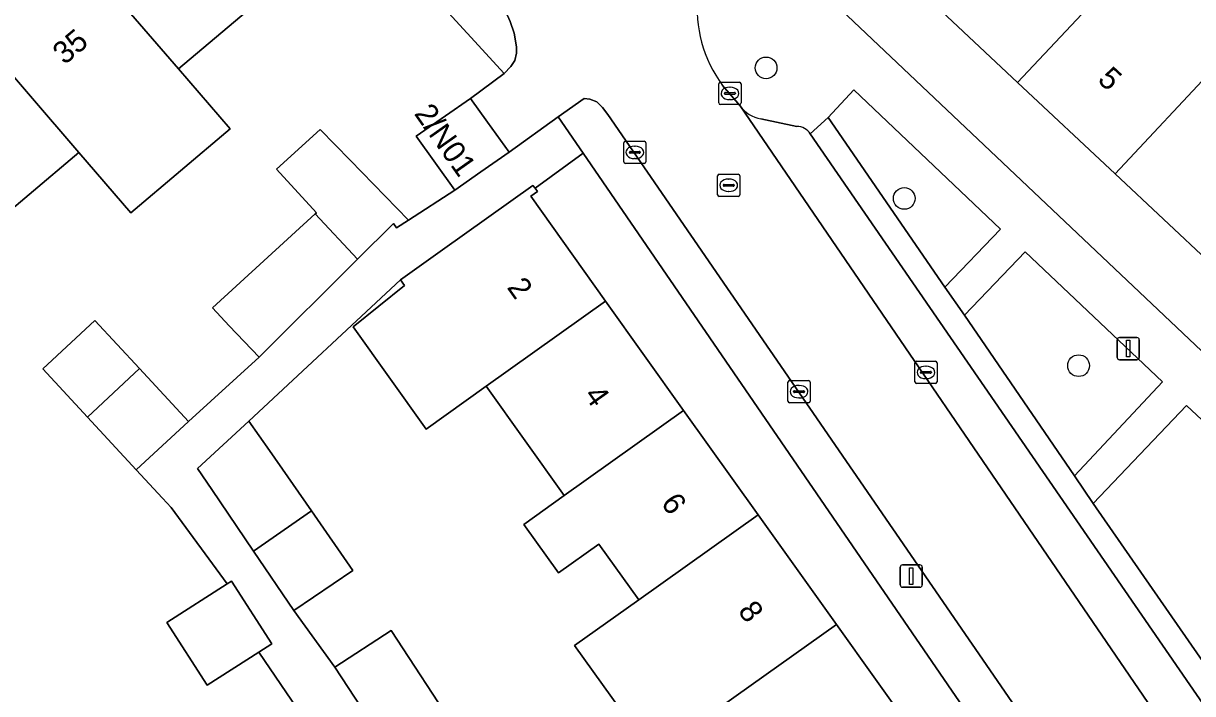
# Model space of a CAD drawing. Extents: x 157445 to 158888, y 383061 to 384688.
# Drawn here: x 157959.2 to 158011.8, y 383586 to 383616.1 of the extents above; entities that cross this region are included whole.
import ezdxf

# ---------------------------------------------------------------- set-up
doc = ezdxf.new("R2010")
doc.units = 0
for name, color, linetype in [('IMGEO_Boom', 7, 'Continuous'), ('IMGEO_Erf', 7, 'Continuous'), ('IMGEO_Groenvoorziening', 7, 'Continuous'), ('IMGEO_Kolk', 7, 'Continuous'), ('IMGEO_Lichtmast', 7, 'Continuous'), ('IMGEO_Muur', 7, 'Continuous'), ('IMGEO_Pand', 7, 'Continuous'), ('IMGEO_Pand_nummerreeks', 7, 'Continuous'), ('IMGEO_Parkeervlak_open', 7, 'Continuous'), ('IMGEO_Rijbaan_lokaal_open', 7, 'Continuous'), ('IMGEO_Rioolput', 7, 'Continuous'), ('IMGEO_Voetpad_open', 7, 'Continuous')]:
    doc.layers.add(name, color=color, linetype=linetype)

msp = doc.modelspace()

# ---------------------------------------------------------------- linework, layer by layer
at = {"layer": 'IMGEO_Boom'}
for centre in [(157992.593, 383614.142), (157998.808, 383608.267), (158006.647, 383600.74)]:
    msp.add_circle(centre, 0.489, dxfattribs=at)
at = {"layer": 'IMGEO_Erf'}
for points in [[(158012.637, 383605.295), (158008.285, 383609.377), (158003.904, 383613.486), (158000, 383617.148), (157999.422, 383617.69), (157995.185, 383621.664), (157994.927, 383621.39), (157994.701, 383621.602), (157992.898, 383619.685), (158020.837, 383593.194), (158021.258, 383592.581), (158025.775, 383596.754), (158023.381, 383599.025), (158021.249, 383596.743), (158021.08, 383596.901), (158021.317, 383597.154), (158016.983, 383601.219)], [(157984.37, 383610.304), (157982.202, 383608.723), (157982.308, 383608.574), (157982.012, 383608.363), (157985.379, 383603.642), (157988.884, 383598.729), (157992.235, 383594.032), (157995.759, 383589.09), (157999.269, 383584.17), (158000, 383583.145), (158002.778, 383579.25), (158003.078, 383579.464), (158003.217, 383579.268), (158004.864, 383580.397)]]:
    msp.add_lwpolyline(points, close=True, dxfattribs=at)
for points in [[(157973.959, 383581.691), (157969.791, 383587.846), (157967.464, 383586.355), (157965.65, 383589.187), (157968.363, 383590.925), (157965.841, 383594.354), (157965.447, 383594.78), (157964.269, 383596.054), (157962.08, 383598.421), (157960.064, 383600.603), (157962.416, 383602.778), (157964.417, 383600.614), (157966.621, 383598.228), (157969.802, 383601.116), (157968.451, 383602.527), (157967.704, 383603.341), (157972.314, 383607.569), (157972.376, 383607.626), (157970.584, 383609.579), (157972.537, 383611.37), (157973.887, 383609.984), (157976.511, 383607.29), (157978.591, 383608.642), (157976.865, 383611.066), (157977.253, 383611.337), (157978.177, 383611.981), (157979.308, 383612.769), (157980.818, 383613.893), (157974.166, 383621.166)], [(157970.638, 383617.881), (157966.164, 383614.107), (157968.5, 383611.394), (157964.026, 383607.621), (157961.69, 383610.333), (157957.207, 383606.551)], [(157987.254, 383583.565), (157983.985, 383588.146), (157986.864, 383590.2), (157985.074, 383592.71), (157983.253, 383591.41), (157981.693, 383593.598), (157983.514, 383594.897), (157980.009, 383599.81), (157977.311, 383597.884), (157974.03, 383602.484), (157976.33, 383604.346), (157976.147, 383604.603), (157969.33, 383598.247), (157970.256, 383596.919), (157972.149, 383594.203), (157974.014, 383591.525), (157971.355, 383589.726), (157973.205, 383587.164), (157975.733, 383588.818), (157978.659, 383584.345)]]:
    msp.add_lwpolyline(points, dxfattribs=at)
at = {"layer": 'IMGEO_Groenvoorziening'}
for points in [[(158000.633, 383604.28), (158003.14, 383606.89), (157996.541, 383613.154), (157995.391, 383611.909)], [(158006.467, 383595.787), (158010.412, 383600.013), (158004.239, 383605.869), (158001.512, 383603.009)], [(158019.5, 383591.242), (158018.158, 383592.72), (158011.504, 383598.954), (158007.299, 383594.53), (158012.844, 383586.536)]]:
    msp.add_lwpolyline(points, close=True, dxfattribs=at)
at = {"layer": 'IMGEO_Kolk'}
for p, q in [((157990.543, 383613.495), (157991.395, 383613.495)), ((157990.468, 383612.569), (157990.468, 383613.421)), ((157990.727, 383612.989), (157990.727, 383613.001)), ((157990.77, 383613.038), (157991.168, 383613.038)), ((157990.956, 383613.275), (157990.981, 383613.275)), ((157991.211, 383613.001), (157991.211, 383612.989)), ((157991.469, 383613.421), (157991.469, 383612.569)), ((157991.395, 383612.495), (157990.543, 383612.495)), ((157991.165, 383612.952), (157990.767, 383612.952)), ((157990.979, 383612.715), (157990.954, 383612.715)), ((157986.191, 383609.914), (157986.191, 383610.766)), ((157986.266, 383610.84), (157987.118, 383610.84)), ((157986.45, 383610.334), (157986.45, 383610.346)), ((157986.493, 383610.383), (157986.891, 383610.383)), ((157986.679, 383610.62), (157986.704, 383610.62)), ((157986.934, 383610.346), (157986.934, 383610.334)), ((157987.192, 383610.766), (157987.192, 383609.914)), ((157987.118, 383609.84), (157986.266, 383609.84)), ((157986.888, 383610.297), (157986.49, 383610.297)), ((157986.702, 383610.06), (157986.677, 383610.06)), ((157999.282, 383600.012), (157999.282, 383600.864)), ((157999.357, 383600.938), (158000.209, 383600.938)), ((158000.283, 383600.864), (158000.283, 383600.012)), ((157999.541, 383600.432), (157999.541, 383600.444)), ((157999.979, 383600.395), (157999.581, 383600.395)), ((157999.584, 383600.481), (157999.982, 383600.481)), ((157999.77, 383600.718), (157999.795, 383600.718)), ((158000.025, 383600.444), (158000.025, 383600.432)), ((157993.574, 383599.144), (157993.574, 383599.996)), ((157993.649, 383600.07), (157994.501, 383600.07)), ((157994.062, 383599.85), (157994.087, 383599.85)), ((157994.575, 383599.996), (157994.575, 383599.144)), ((158000.209, 383599.938), (157999.357, 383599.938)), ((157999.793, 383600.158), (157999.768, 383600.158)), ((157993.833, 383599.564), (157993.833, 383599.576)), ((157994.271, 383599.527), (157993.873, 383599.527)), ((157993.876, 383599.613), (157994.274, 383599.613)), ((157994.085, 383599.29), (157994.06, 383599.29)), ((157994.317, 383599.576), (157994.317, 383599.564)), ((157994.501, 383599.07), (157993.649, 383599.07))]:
    msp.add_line(p, q, dxfattribs=at)
for points in [[(157990.543, 383613.495), (157991.395, 383613.495)], [(157990.468, 383612.569), (157990.468, 383613.421)], [(157991.469, 383613.421), (157991.469, 383612.569)], [(157991.395, 383612.495), (157990.543, 383612.495)], [(157986.191, 383609.914), (157986.191, 383610.766)], [(157986.266, 383610.84), (157987.118, 383610.84)], [(157987.192, 383610.766), (157987.192, 383609.914)], [(157987.118, 383609.84), (157986.266, 383609.84)], [(157999.282, 383600.012), (157999.282, 383600.864)], [(157999.357, 383600.938), (158000.209, 383600.938)], [(158000.283, 383600.864), (158000.283, 383600.012)], [(157993.574, 383599.144), (157993.574, 383599.996)], [(157993.649, 383600.07), (157994.501, 383600.07)], [(157994.575, 383599.996), (157994.575, 383599.144)], [(158000.209, 383599.938), (157999.357, 383599.938)], [(157994.501, 383599.07), (157993.649, 383599.07)]]:
    msp.add_lwpolyline(points, dxfattribs=at)
for centre, radius, start, end in [((157990.545, 383613.419), 0.0765, 91.552, 178.448), ((157990.545, 383613.419), 0.0765, 91.552, 178.448), ((157991.393, 383613.419), 0.0765, 1.552, 88.448), ((157991.393, 383613.419), 0.0765, 1.552, 88.448), ((157990.767, 383612.998), 0.0403, 85.8775, 175.7526), ((157990.764, 383612.988), 0.0366, 178.938, 274.7102), ((157991.168, 383612.995), 0.043, 264.8664, 352.4533), ((157991.172, 383613), 0.0386, 1.7309, 96.639), ((157990.545, 383612.571), 0.0765, 181.552, 268.448), ((157990.545, 383612.571), 0.0765, 181.552, 268.448), ((157991.393, 383612.571), 0.0765, 271.552, 358.448), ((157991.393, 383612.571), 0.0765, 271.552, 358.448), ((157986.268, 383610.764), 0.0765, 91.552, 178.448), ((157986.268, 383610.764), 0.0765, 91.552, 178.448), ((157986.49, 383610.343), 0.0403, 85.8775, 175.7526), ((157986.487, 383610.333), 0.0366, 178.938, 274.7102), ((157986.891, 383610.34), 0.043, 264.8664, 352.4533), ((157986.895, 383610.345), 0.0386, 1.7309, 96.639), ((157987.116, 383610.764), 0.0765, 1.552, 88.448), ((157987.116, 383610.764), 0.0765, 1.552, 88.448), ((157986.268, 383609.916), 0.0765, 181.552, 268.448), ((157986.268, 383609.916), 0.0765, 181.552, 268.448), ((157987.116, 383609.916), 0.0765, 271.552, 358.448), ((157987.116, 383609.916), 0.0765, 271.552, 358.448), ((157999.359, 383600.862), 0.0765, 91.552, 178.448), ((157999.359, 383600.862), 0.0765, 91.552, 178.448), ((158000.207, 383600.862), 0.0765, 1.552, 88.448), ((158000.207, 383600.862), 0.0765, 1.552, 88.448), ((157999.581, 383600.441), 0.0403, 85.8775, 175.7526), ((157999.578, 383600.431), 0.0366, 178.938, 274.7102), ((157999.982, 383600.438), 0.043, 264.8664, 352.4533), ((157999.986, 383600.443), 0.0386, 1.7309, 96.639), ((157993.651, 383599.994), 0.0765, 91.552, 178.448), ((157993.651, 383599.994), 0.0765, 91.552, 178.448), ((157994.499, 383599.994), 0.0765, 1.552, 88.448), ((157994.499, 383599.994), 0.0765, 1.552, 88.448), ((157999.359, 383600.014), 0.0765, 181.552, 268.448), ((157999.359, 383600.014), 0.0765, 181.552, 268.448), ((158000.207, 383600.014), 0.0765, 271.552, 358.448), ((158000.207, 383600.014), 0.0765, 271.552, 358.448), ((157993.873, 383599.573), 0.0403, 85.8775, 175.7526), ((157993.87, 383599.563), 0.0366, 178.938, 274.7102), ((157994.274, 383599.57), 0.043, 264.8664, 352.4533), ((157994.278, 383599.575), 0.0386, 1.7309, 96.639), ((157993.651, 383599.146), 0.0765, 181.552, 268.448), ((157993.651, 383599.146), 0.0765, 181.552, 268.448), ((157994.499, 383599.146), 0.0765, 271.552, 358.448), ((157994.499, 383599.146), 0.0765, 271.552, 358.448)]:
    msp.add_arc(centre, radius, start, end, dxfattribs=at)
for centre, major_axis, ratio, start_param, end_param in [((157990.955, 383612.995), (-0.387, 0.002), 0.722429, 4.712389, 7.853982), ((157990.98, 383612.995), (-0.39, 0.002), 0.717154, 1.570796, 4.712389), ((157986.678, 383610.34), (-0.387, 0.002), 0.722429, 4.712389, 7.853982), ((157986.703, 383610.34), (-0.39, 0.002), 0.717154, 1.570796, 4.712389), ((157999.769, 383600.438), (-0.387, 0.002), 0.722429, 4.712389, 7.853982), ((157999.794, 383600.438), (-0.39, 0.002), 0.717154, 1.570796, 4.712389), ((157994.061, 383599.57), (-0.387, 0.002), 0.722429, 4.712389, 7.853982), ((157994.086, 383599.57), (-0.39, 0.002), 0.717154, 1.570796, 4.712389)]:
    msp.add_ellipse(centre, major_axis=major_axis, ratio=ratio, start_param=start_param, end_param=end_param, dxfattribs=at)
at = {"layer": 'IMGEO_Lichtmast'}
for p, q in [((158008.481, 383602.006), (158009.271, 383602.006)), ((158009.271, 383602.006), (158008.481, 383602.006)), ((158008.381, 383601.106), (158008.381, 383601.906)), ((158008.381, 383601.906), (158008.381, 383601.106)), ((158009.371, 383601.906), (158009.371, 383601.106)), ((158009.371, 383601.106), (158009.371, 383601.906)), ((158009.271, 383601.006), (158008.481, 383601.006)), ((158008.481, 383601.006), (158009.271, 383601.006)), ((157998.624, 383590.87), (157998.624, 383591.67)), ((157998.624, 383591.67), (157998.624, 383590.87)), ((157998.724, 383591.77), (157999.514, 383591.77)), ((157999.514, 383591.77), (157998.724, 383591.77)), ((157999.614, 383591.67), (157999.614, 383590.87)), ((157999.614, 383590.87), (157999.614, 383591.67)), ((157999.514, 383590.77), (157998.724, 383590.77)), ((157998.724, 383590.77), (157999.514, 383590.77))]:
    msp.add_line(p, q, dxfattribs=at)
for points in [[(158008.801, 383601.881), (158008.951, 383601.881), (158008.951, 383601.131), (158008.801, 383601.131), (158008.801, 383601.881)], [(157999.044, 383591.645), (157999.194, 383591.645), (157999.194, 383590.895), (157999.044, 383590.895), (157999.044, 383591.645)]]:
    msp.add_lwpolyline(points, dxfattribs=at)
for centre, start, end in [((158008.481, 383601.906), 90, 180), ((158008.481, 383601.906), 90, 180), ((158009.271, 383601.906), 0, 90), ((158009.271, 383601.906), 360, 90), ((158008.481, 383601.106), 180, 270), ((158008.481, 383601.106), 180, 270), ((158009.271, 383601.106), 270, 0), ((158009.271, 383601.106), 270, 0), ((157998.724, 383591.67), 90, 180), ((157998.724, 383591.67), 90, 180), ((157999.514, 383591.67), 0, 90), ((157999.514, 383591.67), 360, 90), ((157998.724, 383590.87), 180, 270), ((157998.724, 383590.87), 180, 270), ((157999.514, 383590.87), 270, 0), ((157999.514, 383590.87), 270, 0)]:
    msp.add_arc(centre, 0.1, start, end, dxfattribs=at)
at = {"layer": 'IMGEO_Muur'}
for points in [[(157980.818, 383613.893), (157974.166, 383621.166)], [(157980.818, 383613.893), (157979.308, 383612.769)]]:
    msp.add_lwpolyline(points, dxfattribs=at)
at = {"layer": 'IMGEO_Pand'}
for points in [[(157961.8, 383619.174), (157966.164, 383614.107), (157970.638, 383617.881), (157970.851, 383617.629), (157971.174, 383617.901), (157970.967, 383618.146), (157974.088, 383620.653), (157969.716, 383625.835), (157966.658, 383623.256), (157966.432, 383623.523), (157966.097, 383623.24), (157966.314, 383622.982), (157966.177, 383622.867), (157965.33, 383623.828), (157962.781, 383621.643), (157963.598, 383620.69), (157961.984, 383619.329)], [(157999.422, 383617.69), (158000, 383617.148), (158003.904, 383613.486), (158008.48, 383618.374), (158003.991, 383622.571), (158000, 383618.308)], [(158012.868, 383614.271), (158014.853, 383616.391), (158010.465, 383620.494), (158008.48, 383618.374), (158003.904, 383613.486), (158008.285, 383609.377)], [(157961.69, 383610.333), (157964.026, 383607.621), (157968.5, 383611.394), (157966.164, 383614.107), (157961.8, 383619.174), (157957.325, 383615.4)], [(157961.69, 383610.333), (157957.325, 383615.4), (157952.842, 383611.618), (157957.207, 383606.551)], [(158017.226, 383610.197), (158012.868, 383614.271), (158008.285, 383609.377), (158012.637, 383605.295)], [(157980.071, 383611.698), (157979.308, 383612.769), (157978.177, 383611.981), (157977.253, 383611.337), (157976.865, 383611.066), (157978.591, 383608.642), (157979.768, 383609.462), (157981.034, 383610.345)], [(157973.887, 383609.984), (157972.537, 383611.37), (157970.584, 383609.579), (157972.376, 383607.626), (157972.314, 383607.569), (157974.227, 383605.539), (157975.834, 383607.145), (157975.971, 383606.939), (157976.511, 383607.29)], [(157982.012, 383608.363), (157982.308, 383608.574), (157982.202, 383608.723), (157982.107, 383608.855), (157978.037, 383605.952), (157976.147, 383604.603), (157976.33, 383604.346), (157974.03, 383602.484), (157977.311, 383597.884), (157980.009, 383599.81), (157985.379, 383603.642)], [(157974.227, 383605.539), (157972.314, 383607.569), (157967.704, 383603.341), (157968.451, 383602.527), (157969.802, 383601.116)], [(157985.379, 383603.642), (157980.009, 383599.81), (157983.514, 383594.897), (157988.884, 383598.729)], [(157964.417, 383600.614), (157962.416, 383602.778), (157960.064, 383600.603), (157962.08, 383598.421)], [(157964.417, 383600.614), (157962.08, 383598.421), (157964.269, 383596.054), (157966.621, 383598.228)], [(157970.256, 383596.919), (157969.33, 383598.247), (157967.028, 383596.119), (157967.671, 383595.169), (157969.546, 383592.398), (157972.149, 383594.203)], [(157988.884, 383598.729), (157983.514, 383594.897), (157981.693, 383593.598), (157983.253, 383591.41), (157985.074, 383592.71), (157986.864, 383590.2), (157992.235, 383594.032)], [(157972.149, 383594.203), (157969.546, 383592.398), (157971.355, 383589.726), (157974.014, 383591.525)], [(157992.235, 383594.032), (157986.864, 383590.2), (157983.985, 383588.146), (157987.254, 383583.565), (157987.51, 383583.205), (157987.563, 383583.132), (157987.953, 383583.425), (157990.579, 383585.394), (157995.759, 383589.09)], [(157968.55, 383591.045), (157968.363, 383590.925), (157965.65, 383589.187), (157967.464, 383586.355), (157969.791, 383587.846), (157970.365, 383588.214)], [(157975.733, 383588.818), (157973.205, 383587.164), (157975.913, 383583.025), (157976.173, 383582.626), (157978.526, 383584.25), (157978.659, 383584.345)], [(157999.269, 383584.17), (157995.759, 383589.09), (157990.579, 383585.394), (157987.953, 383583.425), (157991.418, 383578.569), (157993.898, 383580.339)]]:
    msp.add_lwpolyline(points, close=True, dxfattribs=at)
at = {"layer": 'IMGEO_Parkeervlak_open'}
for points in [[(157991.423, 383612.433), (158009.76, 383585.576), (158012.476, 383581.656), (158022.425, 383567.177)], [(157993.978, 383611.504), (157992.357, 383611.848)], [(158022.408, 383570.749), (157994.579, 383611.17)]]:
    msp.add_lwpolyline(points, dxfattribs=at)
for centre, radius, start, end in [((157992.625, 383613.314), 1.491, 216.2474, 259.6316), ((157994, 383610.836), 0.669, 30.0001, 91.8745)]:
    msp.add_arc(centre, radius, start, end, dxfattribs=at)
at = {"layer": 'IMGEO_Rijbaan_lokaal_open'}
for points in [[(157971.586, 383627.161), (157979.269, 383618.86), (157979.626, 383618.411), (157980.7, 383617.094), (157981.081, 383616.228), (157981.263, 383615.7), (157981.367, 383615.093), (157981.365, 383614.806), (157981.29, 383614.468), (157981.11, 383614.2), (157980.818, 383613.893), (157979.308, 383612.769), (157980.071, 383611.698), (157981.034, 383610.345), (157983.243, 383611.945), (157984.406, 383612.761), (157984.665, 383612.728), (157984.975, 383612.607), (157985.24, 383612.353), (157985.477, 383612.045), (158005.59, 383582.773), (158009.76, 383585.576), (157991.423, 383612.433)], [(157991.423, 383612.433), (157990.639, 383613.346)]]:
    msp.add_lwpolyline(points, dxfattribs=at)
msp.add_arc((157995.406, 383616.857), 5.92, 133.3577, 216.3777, dxfattribs=at)
at = {"layer": 'IMGEO_Rioolput'}
for p, q in [((157990.412, 383608.432), (157990.412, 383609.284)), ((157990.487, 383609.358), (157991.339, 383609.358)), ((157991.413, 383609.284), (157991.413, 383608.432)), ((157990.671, 383608.852), (157990.671, 383608.864)), ((157991.109, 383608.815), (157990.711, 383608.815)), ((157990.714, 383608.901), (157991.112, 383608.901)), ((157990.9, 383609.138), (157990.925, 383609.138)), ((157991.155, 383608.864), (157991.155, 383608.852)), ((157991.339, 383608.358), (157990.487, 383608.358)), ((157990.923, 383608.578), (157990.898, 383608.578))]:
    msp.add_line(p, q, dxfattribs=at)
for points in [[(157990.412, 383608.432), (157990.412, 383609.284)], [(157990.487, 383609.358), (157991.339, 383609.358)], [(157991.413, 383609.284), (157991.413, 383608.432)], [(157991.339, 383608.358), (157990.487, 383608.358)]]:
    msp.add_lwpolyline(points, dxfattribs=at)
for centre, radius, start, end in [((157990.489, 383609.282), 0.0765, 91.552, 178.448), ((157990.489, 383609.282), 0.0765, 91.552, 178.448), ((157991.337, 383609.282), 0.0765, 1.552, 88.448), ((157991.337, 383609.282), 0.0765, 1.552, 88.448), ((157990.711, 383608.861), 0.0403, 85.8775, 175.7526), ((157990.708, 383608.851), 0.0366, 178.938, 274.7102), ((157991.112, 383608.858), 0.043, 264.8664, 352.4533), ((157991.116, 383608.863), 0.0386, 1.7309, 96.639), ((157990.489, 383608.434), 0.0765, 181.552, 268.448), ((157990.489, 383608.434), 0.0765, 181.552, 268.448), ((157991.337, 383608.434), 0.0765, 271.552, 358.448), ((157991.337, 383608.434), 0.0765, 271.552, 358.448)]:
    msp.add_arc(centre, radius, start, end, dxfattribs=at)
for centre, major_axis, ratio, start_param, end_param in [((157990.899, 383608.858), (-0.387, 0.002), 0.722429, 4.712389, 7.853982), ((157990.924, 383608.858), (-0.39, 0.002), 0.717154, 1.570796, 4.712389)]:
    msp.add_ellipse(centre, major_axis=major_axis, ratio=ratio, start_param=start_param, end_param=end_param, dxfattribs=at)
at = {"layer": 'IMGEO_Voetpad_open'}
for points in [[(157965.366, 383634.063), (157964.293, 383629.929), (157966.242, 383629.799), (157969.729, 383626.144), (157974.166, 383621.166), (157980.818, 383613.893), (157981.11, 383614.2), (157981.29, 383614.468), (157981.365, 383614.806), (157981.367, 383615.093), (157981.263, 383615.7), (157981.081, 383616.228), (157980.7, 383617.094), (157979.626, 383618.411), (157979.269, 383618.86), (157971.586, 383627.161)], [(158025.247, 383586.784), (158021.993, 383591.513), (158021.258, 383592.581), (158020.837, 383593.194), (157992.898, 383619.685), (157991.341, 383621.162)], [(157990.639, 383613.346), (157991.423, 383612.433)], [(157994.579, 383611.17), (157995.391, 383611.909), (157996.541, 383613.154), (158003.14, 383606.89), (158000.633, 383604.28), (158001.512, 383603.009), (158004.239, 383605.869), (158010.412, 383600.013), (158006.467, 383595.787), (158007.299, 383594.53), (158011.504, 383598.954), (158018.158, 383592.72), (158019.5, 383591.242), (158012.844, 383586.536), (158013.696, 383585.255), (158020.361, 383589.975), (158031.367, 383573.897), (158033.195, 383575.233), (158029.93, 383579.978), (158025.247, 383586.784)], [(158041.721, 383530.034), (158008.336, 383578.833), (158005.59, 383582.773), (157985.477, 383612.045), (157985.24, 383612.353), (157984.975, 383612.607), (157984.665, 383612.728), (157984.406, 383612.761), (157983.243, 383611.945), (157984.37, 383610.304), (158004.864, 383580.397), (158005.973, 383578.779), (158040.104, 383528.972)], [(157975.913, 383583.025), (157973.205, 383587.164), (157971.355, 383589.726), (157969.546, 383592.398), (157967.671, 383595.169), (157967.028, 383596.119), (157969.33, 383598.247), (157976.147, 383604.603), (157978.037, 383605.952), (157982.107, 383608.855), (157982.202, 383608.723), (157984.37, 383610.304), (157983.243, 383611.945), (157981.034, 383610.345), (157979.768, 383609.462), (157978.591, 383608.642), (157976.511, 383607.29), (157975.971, 383606.939), (157975.834, 383607.145), (157974.227, 383605.539), (157969.802, 383601.116), (157966.621, 383598.228), (157964.269, 383596.054), (157965.447, 383594.78), (157965.841, 383594.354), (157968.363, 383590.925), (157968.55, 383591.045), (157970.365, 383588.214), (157969.791, 383587.846), (157973.959, 383581.691)], [(158013.696, 383585.255), (158012.844, 383586.536), (158007.299, 383594.53), (158006.467, 383595.787), (158001.512, 383603.009), (158000.633, 383604.28), (157995.391, 383611.909), (157994.579, 383611.17), (158022.408, 383570.749)], [(157992.357, 383611.848), (157993.978, 383611.504)]]:
    msp.add_lwpolyline(points, dxfattribs=at)
for centre, radius, start, end in [((157995.406, 383616.857), 5.92, 133.3577, 216.3777), ((157992.625, 383613.314), 1.491, 216.2474, 259.6316), ((157994, 383610.836), 0.669, 30.0001, 91.8745)]:
    msp.add_arc(centre, radius, start, end, dxfattribs=at)

# ---------------------------------------------------------------- texts
at = {"layer": 'IMGEO_Pand_nummerreeks'}
for s, rotation, p in [('35', 40.1427, (157961.048, 383614.249)), ('5', 317.0282, (158007.455, 383613.555)), ('2/N01', 305.2424, (157976.74, 383612.08)), ('2', 305.5003, (157980.912, 383604.259)), ('4', 305.4999, (157984.375, 383599.405)), ('6', 305.5003, (157987.835, 383594.553)), ('8', 305.5003, (157991.298, 383589.697))]:
    msp.add_text(s, height=1, rotation=rotation, dxfattribs=at).set_placement(p)

doc.saveas('drawing.dxf')
